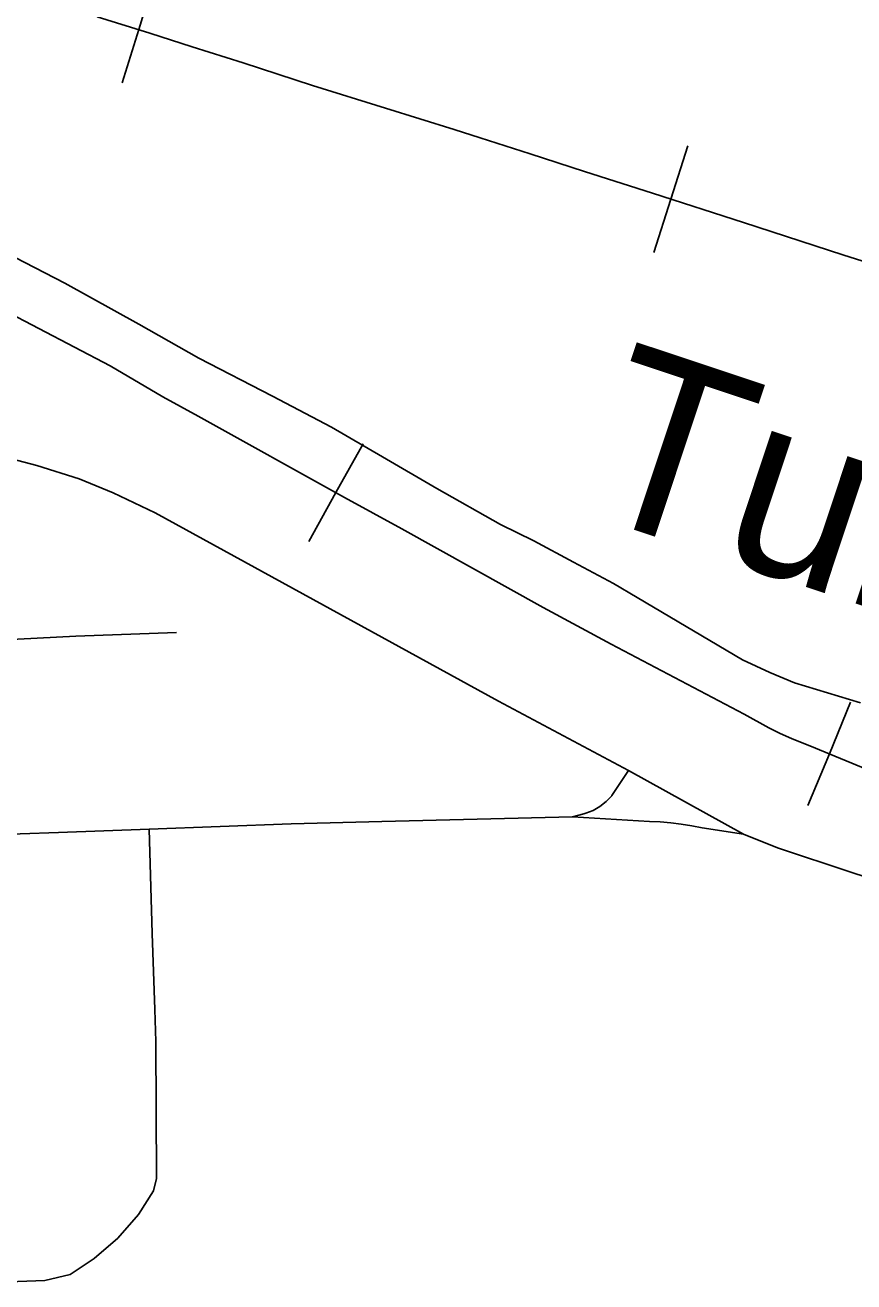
# Model space of a CAD drawing. Extents: x 309348 to 309445, y 336383 to 336484.
# Drawn here: x 309358.734 to 309359.624, y 336388.692 to 336390.042 of the extents above; entities that cross this region are included whole.
import ezdxf

# ---------------------------------------------------------------- set-up
doc = ezdxf.new("R2010")
doc.units = 0
doc.layers.add('R_Annotation', color=7, linetype='Continuous')

msp = doc.modelspace()

# ---------------------------------------------------------------- linework, layer by layer
at = {"layer": 'R_Annotation'}
for p, q in [((309358.8557, 336390.0369), (309358.8736, 336390.0942)), ((309358.8557, 336390.0369), (309358.8378, 336389.9796)), ((309359.4276, 336389.8548), (309359.4459, 336389.912)), ((309359.4276, 336389.8548), (309359.4093, 336389.7976)), ((309359.0677, 336389.5395), (309359.0968, 336389.592)), ((309359.0677, 336389.5395), (309359.0386, 336389.487)), ((309359.5979, 336389.2588), (309359.6208, 336389.3142)), ((309359.5979, 336389.2588), (309359.5749, 336389.2033))]:
    msp.add_line(p, q, dxfattribs=at)
for points in [[(309359.649, 336389.2376), (309359.5768, 336389.2675), (309359.5578, 336389.2751), (309359.5442, 336389.2811), (309359.5329, 336389.2868), (309359.5065, 336389.3013), (309359.3633, 336389.3767), (309359.2905, 336389.416), (309359.1384, 336389.5004), (309359.0768, 336389.5344), (309358.9196, 336389.6216), (309358.8817, 336389.6425), (309358.8249, 336389.6756), (309358.71, 336389.7359), (309358.6395, 336389.7759), (309358.5524, 336389.8246), (309358.4981, 336389.8552), (309358.3883, 336389.915), (309358.3327, 336389.946), (309358.2798, 336389.9743), (309358.235, 336390.0001), (309358.185, 336390.0276), (309358.136, 336390.0539)], [(309359.649, 336389.2376), (309359.5768, 336389.2675), (309359.5578, 336389.2751), (309359.5442, 336389.2811), (309359.5329, 336389.2868), (309359.5065, 336389.3013), (309359.3633, 336389.3767), (309359.2905, 336389.416), (309359.1384, 336389.5004), (309359.0768, 336389.5344), (309358.9196, 336389.6216), (309358.8817, 336389.6425), (309358.8249, 336389.6756), (309358.71, 336389.7359), (309358.6395, 336389.7759), (309358.5524, 336389.8246), (309358.4981, 336389.8552), (309358.3883, 336389.915), (309358.3327, 336389.946), (309358.2798, 336389.9743), (309358.235, 336390.0001), (309358.185, 336390.0276), (309358.136, 336390.0539)], [(309358.8112, 336390.0508), (309358.8677, 336390.0331), (309358.9133, 336390.0184), (309358.9679, 336390.0011), (309359.0425, 336389.977), (309359.1208, 336389.9526), (309359.1946, 336389.9296), (309359.2225, 336389.9206), (309359.2764, 336389.9036), (309359.3349, 336389.8846), (309359.4078, 336389.8611), (309359.5057, 336389.8298), (309359.6124, 336389.7951), (309359.7154, 336389.7625)], [(309358.8112, 336390.0508), (309358.8677, 336390.0331), (309358.9133, 336390.0184), (309358.9679, 336390.0011), (309359.0425, 336389.977), (309359.1208, 336389.9526), (309359.1946, 336389.9296), (309359.2225, 336389.9206), (309359.2764, 336389.9036), (309359.3349, 336389.8846), (309359.4078, 336389.8611), (309359.5057, 336389.8298), (309359.6124, 336389.7951), (309359.7154, 336389.7625)], [(309358.7118, 336389.7977), (309358.7765, 336389.7644), (309358.8558, 336389.7205), (309358.9202, 336389.684), (309358.9994, 336389.6432), (309359.0628, 336389.6099), (309359.1176, 336389.5779), (309359.176, 336389.5439), (309359.2446, 336389.5051), (309359.2802, 336389.4877), (309359.3229, 336389.4647), (309359.3661, 336389.4417), (309359.3915, 336389.4269), (309359.5046, 336389.36), (309359.534, 336389.3461), (309359.5604, 336389.335), (309359.6315, 336389.3135)], [(309358.371, 336389.5875), (309358.3816, 336389.5875), (309358.4759, 336389.5891), (309358.5616, 336389.592), (309358.6121, 336389.591), (309358.6376, 336389.5895), (309358.6474, 336389.5885), (309358.6823, 336389.5833), (309358.7121, 336389.5776), (309358.7463, 336389.5686), (309358.7918, 336389.5542), (309358.8284, 336389.5394), (309358.8734, 336389.5177), (309359.2425, 336389.3154)], [(309357.7874, 336389.3434), (309357.9108, 336389.3474), (309358.0522, 336389.352), (309358.2328, 336389.3564), (309358.4146, 336389.366), (309358.4776, 336389.3706), (309358.5446, 336389.3713), (309358.6708, 336389.3792), (309358.684, 336389.3799), (309358.7882, 336389.3852), (309358.8964, 336389.3892)], [(309359.2425, 336389.3154), (309359.3821, 336389.241)], [(309359.322, 336389.191), (309359.3341, 336389.1944), (309359.3362, 336389.195), (309359.3441, 336389.1981), (309359.3514, 336389.2023), (309359.3581, 336389.2076), (309359.364, 336389.2137), (309359.3643, 336389.2141), (309359.3821, 336389.241)], [(309359.3821, 336389.241), (309359.5057, 336389.1725)], [(309358.8669, 336389.1778), (309359.0194, 336389.1835), (309359.1171, 336389.186), (309359.322, 336389.191)], [(309359.322, 336389.191), (309359.4045, 336389.1862), (309359.416, 336389.1856), (309359.4274, 336389.1847), (309359.4388, 336389.1833), (309359.4501, 336389.1816), (309359.4614, 336389.1795), (309359.5057, 336389.1725)], [(309358.6868, 336389.1714), (309358.7695, 336389.1742), (309358.8669, 336389.1778)], [(309358.8669, 336389.1778), (309358.8701, 336389.0659), (309358.8731, 336388.9843)], [(309359.5057, 336389.1725), (309359.5423, 336389.1579), (309359.622, 336389.1313), (309359.6672, 336389.1165), (309359.741, 336389.0932), (309359.7865, 336389.0795), (309359.7966, 336389.0766), (309359.8272, 336389.0686), (309359.8582, 336389.0617), (309359.8894, 336389.056), (309359.9208, 336389.0516), (309359.9398, 336389.0494), (309360.0372, 336389.0384), (309360.062, 336389.0357), (309360.1071, 336389.0319), (309360.1523, 336389.0292), (309360.1787, 336389.0282)], [(309358.8731, 336388.9843), (309358.8743, 336388.9497), (309358.8747, 336388.8027)], [(309358.8747, 336388.8027), (309358.8715, 336388.7892), (309358.8555, 336388.7638), (309358.8334, 336388.7385), (309358.808, 336388.7166), (309358.782, 336388.6995), (309358.7548, 336388.6931), (309358.7162, 336388.6915), (309358.6729, 336388.6992)]]:
    msp.add_lwpolyline(points, dxfattribs=at)

# ---------------------------------------------------------------- texts
msp.add_text('Turtle', height=0.19206, rotation=341.6048, dxfattribs=at).set_placement((309359.3248, 336389.5206))

doc.saveas('drawing.dxf')
